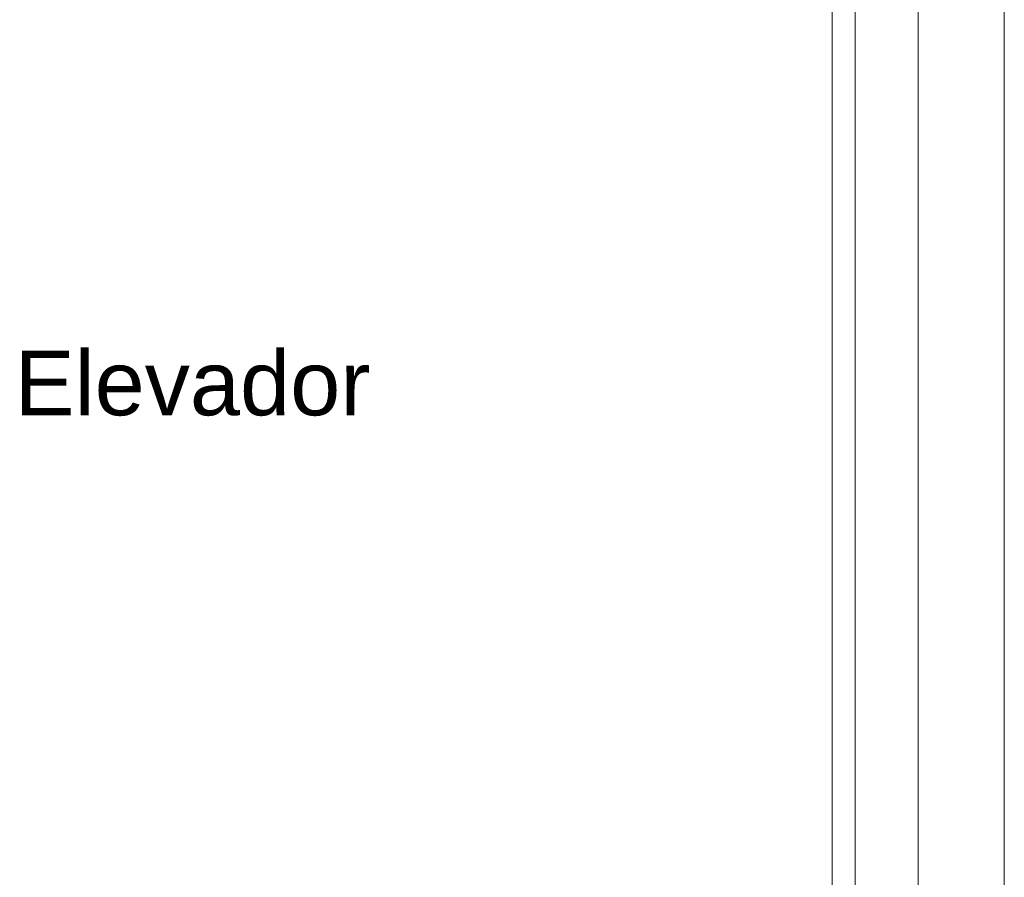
# Model space of a CAD drawing. Header units: millimetres. Extents: x -261 to 187, y -214 to 106.
# Tile 346 of 656: x -188.76 to -187.04, y -85.52 to -84.03. Entities that reach past the tile are written whole.
import ezdxf

# ---------------------------------------------------------------- set-up
doc = ezdxf.new("R2010")
doc.units = ezdxf.units.MM
doc.header["$LTSCALE"] = 0.005
doc.header["$MEASUREMENT"] = 0
doc.linetypes.add('NULL', pattern=[0])
for name, color, linetype, lineweight in [('Ambiente-Textos', 9, 'Continuous', 5), ('IFC-Parede padrão-Contorno', 9, 'Continuous', 5), ('IFC-Viga-Contorno', 9, 'Continuous', 5)]:
    doc.layers.add(name, color=color, linetype=linetype, lineweight=lineweight)
doc.styles.add('Arial', font='arial.ttf')

msp = doc.modelspace()

# ---------------------------------------------------------------- linework, layer by layer
at = {"layer": 'IFC-Parede padrão-Contorno', "lineweight": 5}
for p, q in [((-187.0437, -89.1769), (-187.0437, -69.3982)), ((-187.1937, -88.8872), (-187.1937, -75.9896)), ((-187.3037, -85.1606), (-187.3037, -79.0243)), ((-187.3037, -89.4947), (-187.3037, -85.1606))]:
    msp.add_line(p, q, dxfattribs=at)
at = {"layer": 'IFC-Viga-Contorno', "lineweight": 5}
msp.add_line((-187.3435, -85.8483), (-187.3435, -83.7059), dxfattribs=at)

# ---------------------------------------------------------------- texts
at = {"layer": 'Ambiente-Textos', "linetype": 'NULL', "lineweight": 5, "insert": (-188.4587, -84.7211), "char_height": 0.1125, "width": 1.270415, "attachment_point": 8, "line_spacing_factor": 0.9, "style": 'Arial'}
msp.add_mtext('Elevador', dxfattribs=at)

doc.saveas('drawing.dxf')
